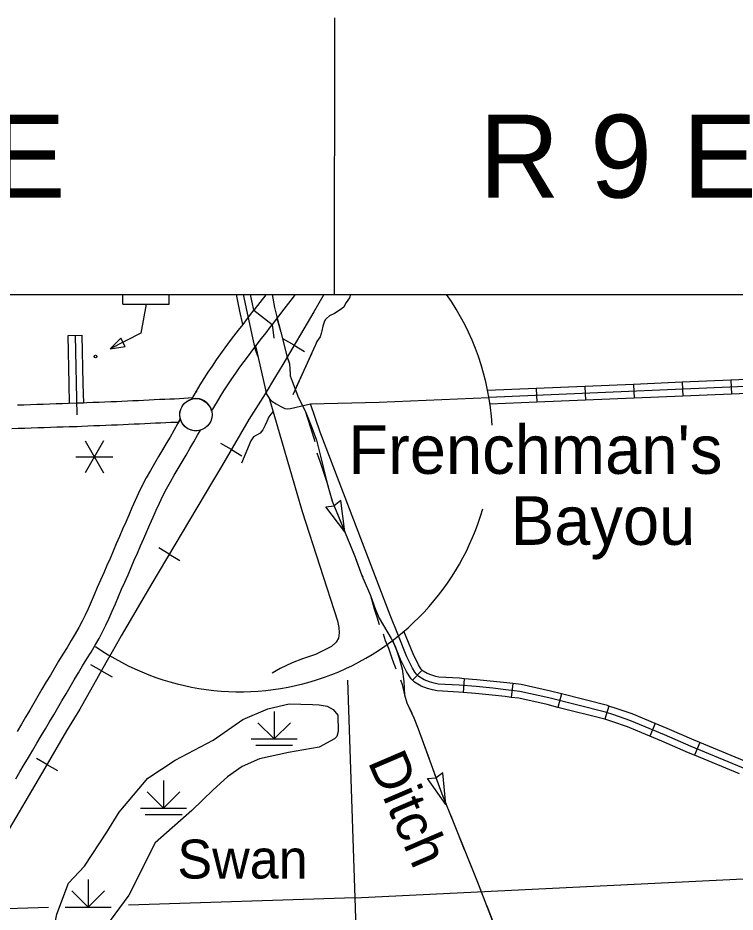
# Model space of a CAD drawing. Extents: x -117616 to 64730, y 54117 to 789866.
# Drawn here: x 63430.7 to 63586.3, y 55180.9 to 55374.9 of the extents above; entities that cross this region are included whole.
import ezdxf

# ---------------------------------------------------------------- set-up
doc = ezdxf.new("R2010")
doc.units = 0
for name, color, linetype in [('10', 7, 'Continuous'), ('24', 7, 'Continuous'), ('31', 7, 'Continuous'), ('32', 7, 'Continuous'), ('37', 7, 'Continuous'), ('4', 7, 'Continuous'), ('40', 7, 'Continuous'), ('43', 7, 'Continuous'), ('44', 7, 'Continuous'), ('45', 7, 'Continuous'), ('46', 7, 'Continuous'), ('47', 7, 'Continuous'), ('48', 7, 'Continuous'), ('5', 7, 'Continuous'), ('57', 7, 'Continuous'), ('63', 7, 'Continuous'), ('Default', 7, 'Continuous'), ('R_Dimension', 7, 'Continuous'), ('R_No Plot', 7, 'Continuous')]:
    doc.layers.add(name, color=color, linetype=linetype)

msp = doc.modelspace()

# ---------------------------------------------------------------- linework, layer by layer
at = {"layer": '10'}
msp.add_line((63469.42, 55293.91), (63469.29, 55293.69), dxfattribs=at)
for points in [[(63484.57, 55314.94), (63484.48, 55314.81), (63481.91, 55311.48)], [(63490.89, 55314.94), (63490.43, 55314.34), (63489.43, 55313.05), (63488.43, 55311.76), (63485.87, 55308.43)], [(63469.29, 55293.69), (63469.42, 55293.91), (63470.26, 55295.28), (63471.12, 55296.67), (63472.01, 55298.05), (63472.9, 55299.39), (63473.82, 55300.72), (63474.74, 55302.02), (63475.67, 55303.32), (63476.63, 55304.62), (63477.59, 55305.89), (63478.57, 55307.17), (63479.55, 55308.42), (63480.51, 55309.67), (63481.49, 55310.94), (63481.91, 55311.48), (63485.87, 55308.43)], [(63485.87, 55308.43), (63485.45, 55307.88), (63484.47, 55306.61), (63483.49, 55305.35), (63482.52, 55304.11), (63481.57, 55302.87), (63480.63, 55301.62), (63479.71, 55300.38), (63478.81, 55299.12), (63477.92, 55297.86), (63477.05, 55296.59), (63476.19, 55295.3), (63475.34, 55294), (63474.52, 55292.67), (63473.71, 55291.33), (63473.59, 55291.13)], [(63472.74, 55289.62), (63472.62, 55290.08), (63472.4, 55290.53), (63472.09, 55290.98), (63471.73, 55291.38), (63471.36, 55291.68), (63470.96, 55291.92), (63470.55, 55292.1), (63470.08, 55292.24), (63469.68, 55292.3), (63469.29, 55292.31), (63468.84, 55292.28), (63468.46, 55292.21), (63469.42, 55293.91)], [(63465.55, 55287.24), (63465.93, 55287.95), (63465.81, 55288.79), (63465.86, 55289.4), (63466.1, 55290.16), (63466.31, 55290.57), (63466.59, 55290.97), (63467.07, 55291.48), (63467.42, 55291.74), (63468.05, 55292.08), (63468.46, 55292.21), (63468.6, 55292.46), (63466.72, 55292.31), (63465.73, 55292.27), (63464.71, 55292.22), (63463.65, 55292.18), (63462.56, 55292.14), (63461.44, 55292.09), (63460.3, 55292.03), (63459.16, 55291.98), (63457.99, 55291.92), (63456.84, 55291.86), (63455.67, 55291.81), (63454.48, 55291.75), (63453.28, 55291.7), (63452.07, 55291.64), (63450.84, 55291.59), (63449.58, 55291.54), (63448.31, 55291.49), (63447, 55291.44), (63445.68, 55291.39), (63444.36, 55291.34), (63443.37, 55291.3), (63441.7, 55291.24), (63440.35, 55291.2), (63438.98, 55291.16), (63437.61, 55291.11), (63436.22, 55291.07), (63434.83, 55291.02), (63433.43, 55290.97), (63432.02, 55290.92), (63430.61, 55290.87)], [(63473.59, 55291.13), (63472.95, 55289.99), (63472.74, 55289.62)], [(63429.37, 55285.83), (63430.78, 55285.88), (63432.19, 55285.92), (63433.6, 55285.97), (63435.01, 55286.02), (63436.4, 55286.07), (63437.78, 55286.12), (63439.14, 55286.16), (63440.5, 55286.2), (63441.86, 55286.24), (63443.55, 55286.3), (63444.56, 55286.34), (63445.89, 55286.39), (63447.2, 55286.45), (63448.49, 55286.5), (63449.78, 55286.54), (63451.05, 55286.6), (63452.29, 55286.65), (63453.51, 55286.7), (63454.72, 55286.76), (63455.9, 55286.81), (63457.08, 55286.87), (63458.26, 55286.93), (63459.4, 55286.99), (63460.53, 55287.04), (63461.67, 55287.09), (63462.77, 55287.14), (63463.86, 55287.19), (63465.55, 55287.24)], [(63470.32, 55285.46), (63469.59, 55285.31), (63468.97, 55285.33), (63468.33, 55285.44), (63467.61, 55285.76), (63467, 55286.19), (63466.53, 55286.72), (63466.17, 55287.31), (63465.95, 55287.9), (63465.35, 55286.85), (63464.51, 55285.4), (63463.71, 55283.98), (63462.9, 55282.59), (63462.06, 55281.17), (63461.2, 55279.72), (63460.32, 55278.24), (63459.44, 55276.7), (63458.55, 55275.1), (63457.69, 55273.44), (63456.89, 55271.79), (63456.15, 55270.17), (63455.44, 55268.58), (63454.77, 55267.01), (63454.11, 55265.48), (63453.43, 55263.95), (63452.75, 55262.39), (63452.05, 55260.82), (63451.36, 55259.21), (63450.69, 55257.64), (63450.01, 55256.09), (63449.32, 55254.51), (63448.63, 55252.91), (63447.94, 55251.32), (63447.26, 55249.74), (63446.6, 55248.2), (63445.95, 55246.72), (63445.31, 55245.32), (63444.65, 55243.99), (63443.94, 55242.68), (63443.15, 55241.29), (63442.29, 55239.83), (63441.41, 55238.34)], [(63445.66, 55235.84), (63446.6, 55237.29), (63447.47, 55238.78), (63448.31, 55240.24), (63449.09, 55241.69), (63449.82, 55243.17), (63450.52, 55244.68), (63451.19, 55246.21), (63451.86, 55247.77), (63452.53, 55249.34), (63453.21, 55250.93), (63453.9, 55252.51), (63454.6, 55254.09), (63455.28, 55255.66), (63455.95, 55257.24), (63456.63, 55258.81), (63457.32, 55260.38), (63458.01, 55261.93), (63458.69, 55263.48), (63459.36, 55265.03), (63460.03, 55266.57), (63460.71, 55268.12), (63461.42, 55269.66), (63462.16, 55271.2), (63462.95, 55272.73), (63463.79, 55274.24), (63464.64, 55275.72), (63465.5, 55277.18), (63466.36, 55278.62), (63467.21, 55280.06), (63468.04, 55281.48), (63468.86, 55282.92), (63469.68, 55284.36), (63470.32, 55285.46)], [(63441.41, 55238.34), (63440.45, 55236.89), (63439.54, 55235.36), (63438.64, 55233.84), (63437.75, 55232.33), (63436.86, 55230.84), (63435.93, 55229.27), (63435.05, 55227.74), (63434.18, 55226.26), (63433.27, 55224.73), (63432.36, 55223.18), (63431.46, 55221.66), (63430.55, 55220.11)], [(63430.23, 55209.77), (63431.16, 55211.33), (63432.09, 55212.9), (63433.02, 55214.45), (63433.94, 55216.01), (63434.85, 55217.57), (63435.77, 55219.12), (63436.67, 55220.65), (63437.57, 55222.18), (63438.48, 55223.71), (63439.37, 55225.22), (63440.25, 55226.75), (63441.16, 55228.28), (63442.05, 55229.78), (63442.94, 55231.29), (63443.84, 55232.8), (63444.74, 55234.32), (63445.66, 55235.84)]]:
    msp.add_lwpolyline(points, dxfattribs=at)
at = {"layer": '24'}
msp.add_circle((63469.33, 55288.82), 3.5, dxfattribs=at)
at = {"layer": '31'}
msp.add_line((63441.61, 55305.99), (63444.61, 55306.05), dxfattribs=at)
for points in [[(63441.82, 55295.43), (63441.61, 55305.99)], [(63443.11, 55306.02), (63443.46, 55288.8)], [(63444.61, 55306.05), (63444.82, 55295.5)], [(63444.91, 55291.35), (63441.91, 55291.25), (63441.82, 55295.43)], [(63444.82, 55295.5), (63444.91, 55291.35)], [(63485.22, 55292.39), (63492.41, 55267.85)]]:
    msp.add_lwpolyline(points, dxfattribs=at)
at = {"layer": '32'}
for p, q in [((63543.17, 55294.51), (63543.3, 55291.52)), ((63553.72, 55294.96), (63553.85, 55291.96)), ((63564.28, 55295.4), (63564.4, 55292.41)), ((63574.83, 55295.85), (63574.95, 55292.85)), ((63585.38, 55296.29), (63585.5, 55293.3)), ((63518.38, 55233.41), (63516.31, 55231.24)), ((63527.55, 55231.53), (63527.29, 55228.54)), ((63538.11, 55230.47), (63537.74, 55227.49)), ((63548.61, 55228.23), (63547.88, 55225.32)), ((63558.94, 55225.59), (63558.01, 55222.74)), ((63568.93, 55221.84), (63567.78, 55219.07)), ((63578.65, 55217.7), (63577.49, 55214.94))]:
    msp.add_line(p, q, dxfattribs=at)
for points in [[(63478.89, 55311.3), (63478.11, 55314.94)], [(63482.81, 55301.36), (63482.26, 55302.93), (63481.65, 55305.52), (63479.65, 55314.94)], [(63481.92, 55311.48), (63481.18, 55314.94)], [(63479.51, 55308.4), (63478.89, 55311.3)], [(63482.26, 55303.77), (63484.64, 55293.28), (63485.22, 55292.39), (63485.82, 55291.78), (63486.72, 55291.17), (63487.72, 55290.57), (63488.62, 55290.2), (63489.09, 55290.12), (63489.88, 55290.2), (63494.17, 55291.16), (63509.09, 55291.57), (63532.89, 55292.58)], [(63712.05, 55300.07), (63700.49, 55299.65), (63612.54, 55295.96), (63600.34, 55295.42), (63532.89, 55292.58)], [(63595.93, 55296.74), (63585.38, 55296.29)], [(63543.17, 55294.51), (63532.62, 55294.07)], [(63553.72, 55294.96), (63543.17, 55294.51)], [(63564.28, 55295.4), (63553.72, 55294.96)], [(63574.83, 55295.85), (63564.28, 55295.4)], [(63585.38, 55296.29), (63574.83, 55295.85)], [(63574.95, 55292.85), (63564.4, 55292.41)], [(63585.5, 55293.3), (63574.95, 55292.85)], [(63596.05, 55293.74), (63585.5, 55293.3)], [(63513.26, 55240.83), (63511.47, 55245.32), (63496.28, 55285.07), (63494.17, 55291.16)], [(63543.3, 55291.52), (63533.12, 55291.09)], [(63553.85, 55291.96), (63543.3, 55291.52)], [(63564.4, 55292.41), (63553.85, 55291.96)], [(63595.78, 55208.92), (63576.81, 55216.85), (63571, 55219.36), (63563.46, 55222.49), (63560.02, 55223.66), (63558.17, 55224.26), (63545.88, 55227.38), (63539.62, 55228.77), (63536.6, 55229.15), (63533.73, 55229.47), (63530.11, 55229.81), (63526.43, 55230.12), (63521.85, 55230.38), (63521.01, 55230.55), (63520.04, 55230.85), (63518.83, 55231.29), (63517.69, 55231.99), (63517.15, 55232.51), (63516.81, 55232.98), (63516.31, 55233.8), (63515.06, 55236.3), (63513.26, 55240.83)], [(63518.38, 55233.41), (63518.28, 55233.5), (63518.06, 55233.81), (63517.62, 55234.53), (63516.43, 55236.91), (63514.47, 55241.84)], [(63516.31, 55231.24), (63516.01, 55231.52), (63515.56, 55232.15), (63514.99, 55233.08), (63513.69, 55235.69), (63512.03, 55239.86)], [(63527.55, 55231.53), (63526.54, 55231.62), (63522.04, 55231.87), (63521.38, 55232), (63520.52, 55232.27), (63519.48, 55232.65), (63518.61, 55233.19), (63518.38, 55233.41)], [(63527.29, 55228.54), (63526.33, 55228.63), (63521.66, 55228.88), (63520.63, 55229.09), (63519.56, 55229.43), (63518.17, 55229.94), (63516.77, 55230.8), (63516.31, 55231.24)], [(63538.11, 55230.47), (63536.78, 55230.64), (63533.89, 55230.96), (63530.25, 55231.3), (63527.55, 55231.53)], [(63548.61, 55228.23), (63546.23, 55228.83), (63539.87, 55230.25), (63538.11, 55230.47)], [(63537.74, 55227.49), (63536.42, 55227.66), (63533.58, 55227.98), (63529.98, 55228.32), (63527.29, 55228.54)], [(63547.88, 55225.32), (63545.53, 55225.92), (63539.36, 55227.29), (63537.74, 55227.49)], [(63558.94, 55225.59), (63558.59, 55225.7), (63548.61, 55228.23)], [(63558.01, 55222.74), (63557.76, 55222.82), (63547.88, 55225.32)], [(63568.93, 55221.84), (63563.99, 55223.89), (63560.5, 55225.08), (63558.94, 55225.59)], [(63567.78, 55219.07), (63562.93, 55221.08), (63559.55, 55222.24), (63558.01, 55222.74)], [(63578.65, 55217.7), (63577.39, 55218.23), (63571.58, 55220.74), (63568.93, 55221.84)], [(63577.49, 55214.94), (63576.22, 55215.47), (63570.41, 55217.97), (63567.78, 55219.07)], [(63588.39, 55213.63), (63578.65, 55217.7)], [(63587.24, 55210.86), (63577.49, 55214.94)]]:
    msp.add_lwpolyline(points, dxfattribs=at)
at = {"layer": '37'}
for points in [[(63481.91, 55311.48), (63481.91, 55311.48)], [(63485.87, 55308.43), (63486.26, 55305.46)]]:
    msp.add_lwpolyline(points, dxfattribs=at)
at = {"layer": '4'}
msp.add_lwpolyline([(63502.18, 55231.18), (63503.78, 55183.97), (63507.23, 55079.51)], dxfattribs=at)
at = {"layer": '40'}
for p, q in [((63490.63, 55303.89), (63488.36, 55305.23)), ((63490.63, 55303.89), (63492.91, 55302.55)), ((63477.04, 55281.26), (63474.76, 55282.6)), ((63477.04, 55281.26), (63479.31, 55279.93)), ((63463.55, 55258.56), (63461.28, 55259.91)), ((63463.55, 55258.56), (63465.82, 55257.22)), ((63448.85, 55233.25), (63446.55, 55234.56)), ((63448.85, 55233.25), (63451.15, 55231.95)), ((63437.02, 55212.92), (63434.74, 55214.25)), ((63437.02, 55212.92), (63439.3, 55211.59))]:
    msp.add_line(p, q, dxfattribs=at)
for points in [[(63497.11, 55314.94), (63494.89, 55311.15), (63488.19, 55299.73), (63486.63, 55297.09), (63484.35, 55293.36), (63480.84, 55287.75), (63474.86, 55277.55), (63472.91, 55274.32), (63459.75, 55252.17), (63453.09, 55240.87), (63451.71, 55238.38), (63449.77, 55234.97), (63444.13, 55224.89), (63441.27, 55220.19), (63436.54, 55212.09), (63418.12, 55180.88), (63400.11, 55150.82), (63386.64, 55127.75), (63373.86, 55106.28), (63362.71, 55087.83), (63354.73, 55074.34)], [(63497.11, 55314.94), (63494.89, 55311.15), (63488.19, 55299.73), (63486.63, 55297.09), (63484.35, 55293.36), (63480.84, 55287.75), (63474.86, 55277.55), (63472.91, 55274.32), (63459.75, 55252.17), (63453.09, 55240.87), (63451.71, 55238.38), (63449.77, 55234.97), (63444.13, 55224.89), (63441.27, 55220.19), (63436.54, 55212.09), (63418.12, 55180.88), (63400.11, 55150.82), (63386.64, 55127.75), (63373.86, 55106.28), (63362.71, 55087.83), (63355.07, 55074.27)]]:
    msp.add_lwpolyline(points, dxfattribs=at)
at = {"layer": '43'}
for p, q in [((63500.78, 55270.18), (63499.33, 55269.07)), ((63501.65, 55263.37), (63500.78, 55270.18)), ((63497.49, 55268.83), (63499.3, 55269.06)), ((63501.65, 55263.37), (63497.49, 55268.83)), ((63522.93, 55211.1), (63521.43, 55210.05)), ((63523.53, 55204.26), (63522.93, 55211.1)), ((63519.59, 55209.88), (63521.41, 55210.04)), ((63523.53, 55204.26), (63519.59, 55209.88))]:
    msp.add_line(p, q, dxfattribs=at)
for points in [[(63485.86, 55314.94), (63486.4, 55312.09), (63486.86, 55310.03), (63487.74, 55306.71), (63489.13, 55301.29), (63489.66, 55299.89), (63489.8, 55297.61), (63489.81, 55297.24), (63490.2, 55296.08), (63491.61, 55292.46), (63493.01, 55289.68), (63494.5, 55286.05), (63495.46, 55283.33), (63496.39, 55279.82), (63497.73, 55274.2), (63498.9, 55270.08), (63503.88, 55257.93), (63505.34, 55253.92), (63506.79, 55250.63), (63507.22, 55249.57), (63508.29, 55246.54), (63509.12, 55244.69), (63511.68, 55240.27), (63512.55, 55238.57), (63513.45, 55235.99), (63514.04, 55233.71), (63514.46, 55230.95), (63514.6, 55228.01), (63515.09, 55226.27), (63516.62, 55223.03), (63517.54, 55220.69), (63522.71, 55206.53), (63525.2, 55200.35), (63530.57, 55187.02), (63537.73, 55168.4)], [(63502.85, 55314.94), (63502.63, 55314.18), (63501.93, 55313.17), (63501.41, 55312.19), (63500.61, 55311.56), (63499.39, 55310.8), (63498.31, 55310.31), (63497.65, 55309.68), (63497.34, 55309.44), (63497.17, 55308.94), (63496.88, 55308.01), (63496.68, 55307.01), (63496.48, 55306.44), (63496.26, 55305.7), (63495.56, 55304.72), (63495.28, 55303.97), (63494.83, 55303.06), (63490.33, 55293.17)], [(63502.85, 55314.94), (63502.63, 55314.18), (63501.93, 55313.17), (63501.51, 55312.38)], [(63499.41, 55310.81), (63499.39, 55310.8), (63498.31, 55310.31), (63497.65, 55309.68), (63497.34, 55309.44), (63497.17, 55308.94), (63496.88, 55308.01), (63496.68, 55307.01), (63496.48, 55306.44), (63496.26, 55305.7), (63495.56, 55304.72), (63495.46, 55304.44)], [(63486.92, 55309.79), (63487.74, 55306.71), (63488.6, 55303.34)], [(63489.32, 55300.8), (63489.66, 55299.89), (63489.8, 55297.61), (63489.81, 55297.24), (63490.2, 55296.08), (63491.31, 55293.22)], [(63494.37, 55302.04), (63491.09, 55294.83)], [(63492.43, 55290.83), (63493.01, 55289.68), (63494.22, 55286.05), (63495.15, 55282.98)], [(63495.53, 55280.55), (63496.27, 55278.5), (63497.73, 55274.2), (63497.99, 55273.26)], [(63498.72, 55270.72), (63498.9, 55270.08), (63501.65, 55263.37)], [(63502.65, 55260.93), (63503.88, 55257.93), (63504.13, 55257.25)], [(63504.13, 55257.25), (63505.34, 55253.92), (63505.51, 55253.54)], [(63506.57, 55251.13), (63506.79, 55250.63), (63507.22, 55249.57), (63508, 55246.69), (63508.56, 55244.96), (63509.12, 55243.33)], [(63509.92, 55241.27), (63510.38, 55239.84), (63511.1, 55238.15), (63512, 55235.57), (63512.67, 55233.68)], [(63513.73, 55231.32), (63514.1, 55230.29), (63514.6, 55228.01), (63515.09, 55226.27), (63516.14, 55224.04)], [(63517.18, 55221.61), (63517.54, 55220.69), (63519.91, 55214.18)], [(63520.82, 55211.7), (63522.71, 55206.53), (63523.61, 55204.29)], [(63524.6, 55201.84), (63525.2, 55200.35), (63526.08, 55198.17)], [(63526.08, 55198.17), (63527.56, 55194.49)], [(63528.54, 55192.05), (63530.57, 55187.02), (63531.46, 55184.68)], [(63532.41, 55182.22), (63535.26, 55174.83)]]:
    msp.add_lwpolyline(points, dxfattribs=at)
at = {"layer": '44'}
for p, q in [((63486.31, 55224.45), (63486.31, 55218.45)), ((63486.31, 55218.45), (63482.78, 55221.99)), ((63486.31, 55218.45), (63489.85, 55221.99)), ((63481.31, 55218.45), (63491.31, 55218.45)), ((63482.31, 55217.09), (63490.31, 55217.09)), ((63462.31, 55209.41), (63462.31, 55203.41)), ((63462.31, 55203.41), (63458.77, 55206.95)), ((63462.31, 55203.41), (63465.85, 55206.95)), ((63457.31, 55203.41), (63467.31, 55203.41)), ((63458.31, 55202.05), (63466.31, 55202.05)), ((63445.96, 55187.97), (63445.96, 55181.97)), ((63445.96, 55181.97), (63442.43, 55185.51)), ((63445.96, 55181.97), (63449.5, 55185.51)), ((63440.96, 55181.97), (63450.96, 55181.97))]:
    msp.add_line(p, q, dxfattribs=at)
at = {"layer": '45'}
for points in [[(63486.07, 55289.49), (63485.55, 55288.93), (63485.13, 55288.33), (63484.91, 55287.88), (63484.73, 55287.37), (63484.33, 55286.52), (63483.86, 55285.52), (63483.29, 55284.8), (63481.84, 55284.01), (63481.26, 55283.18), (63479.22, 55278.28)], [(63492.41, 55267.85), (63500.03, 55244.07)]]:
    msp.add_lwpolyline(points, dxfattribs=at)
at = {"layer": '46'}
msp.add_lwpolyline([(63500.03, 55244.07), (63500.36, 55242.67), (63500.39, 55241.48), (63500.24, 55240.33), (63499.74, 55239.48), (63498.71, 55238.53), (63495.26, 55236.76), (63492.43, 55235.84), (63490.24, 55234.96), (63487.6, 55233.74), (63485.87, 55232.7)], dxfattribs=at)
at = {"layer": '47'}
for points in [[(63452.65, 55202.54), (63458.93, 55209.94), (63464.82, 55213.87), (63473.07, 55218.22), (63479.48, 55222.68), (63484.91, 55225.03), (63489.56, 55226.08), (63494.62, 55225.91), (63496.09, 55225.89), (63497.77, 55225.56), (63499.12, 55224.85), (63500.1, 55223.59), (63500.16, 55220.06), (63499.87, 55218.97), (63499.36, 55218.47), (63496.04, 55216.65), (63489.43, 55215.54), (63483.15, 55214.16), (63479.35, 55212.49), (63476.21, 55210.26), (63473.07, 55207.45), (63468.42, 55202.93)], [(63468.42, 55202.93), (63460.49, 55195.92), (63454.78, 55184.57), (63447.9, 55175.22), (63439.39, 55164.51), (63437.55, 55162.58), (63436.49, 55162.31), (63435.71, 55163.19), (63434.65, 55165.65), (63435.5, 55169.36), (63436.28, 55171.26), (63437.92, 55174.37), (63439.16, 55180.47), (63441.72, 55187.15), (63445.18, 55190.86), (63449.98, 55198.26), (63452.65, 55202.54)]]:
    msp.add_lwpolyline(points, dxfattribs=at)
at = {"layer": '48'}
for p, q in [((63449.27, 55283.16), (63445.27, 55276.23)), ((63445.27, 55283.16), (63449.27, 55276.23)), ((63443.27, 55279.69), (63451.27, 55279.69))]:
    msp.add_line(p, q, dxfattribs=at)
at = {"layer": '5'}
for points in [[(63503.78, 55183.97), (63608.78, 55189.12)], [(63503.78, 55183.97), (63454.7, 55182.42)], [(63437.32, 55181.86), (63414.9, 55181.15)]]:
    msp.add_lwpolyline(points, dxfattribs=at)
at = {"layer": '57'}
for p, q in [((63453.5, 55312.79), (63453.5, 55314.94)), ((63463.5, 55312.79), (63463.5, 55314.94)), ((63453.5, 55312.79), (63463.5, 55312.79))]:
    msp.add_line(p, q, dxfattribs=at)
msp.add_lwpolyline([(63458.5, 55312.79), (63457.41, 55306.55), (63450.76, 55303.15)], dxfattribs=at)
msp.add_lwpolyline([(63453.95, 55303.64), (63453.02, 55305.46), (63450.76, 55303.15)], close=True, dxfattribs=at)
msp.add_circle((63447.54, 55301.46), 0.3, dxfattribs=at)
at = {"layer": '63'}
for start, end in [(3.2379, 35.0671), (235.1183, 344.0481)]:
    msp.add_arc((63478.88, 55283.47), 54.78, start, end, dxfattribs=at)
at = {"layer": 'R_Dimension'}
msp.add_line((63499.42, 55374.94), (63499.33, 55314.94), dxfattribs=at)
at = {"layer": 'R_No Plot'}
msp.add_lwpolyline([(62347.42, 55314.94), (63854.85, 55314.94), (63854.85, 54389.3), (62347.42, 54389.3)], close=True, dxfattribs=at)

# ---------------------------------------------------------------- texts
at = {"layer": '24'}
for s, p in [("Frenchman's", (63502.39, 55275.99)), ('Bayou', (63537.64, 55260.58))]:
    msp.add_text(s, height=10.56, dxfattribs=at).set_placement(p)
at = {"layer": '43'}
msp.add_text('Ditch', height=8.448, rotation=293.2743, dxfattribs=at).set_placement((63506.53, 55213.53))
at = {"layer": '47'}
msp.add_text('Swan', height=8.448, dxfattribs=at).set_placement((63465.31, 55188.17))
at = {"layer": 'Default'}
for s, p in [('R 8 E', (63380.8, 55335.93)), ('R 9 E', (63530.8, 55335.93))]:
    msp.add_text(s, height=18, dxfattribs=at).set_placement(p)

doc.saveas('drawing.dxf')
